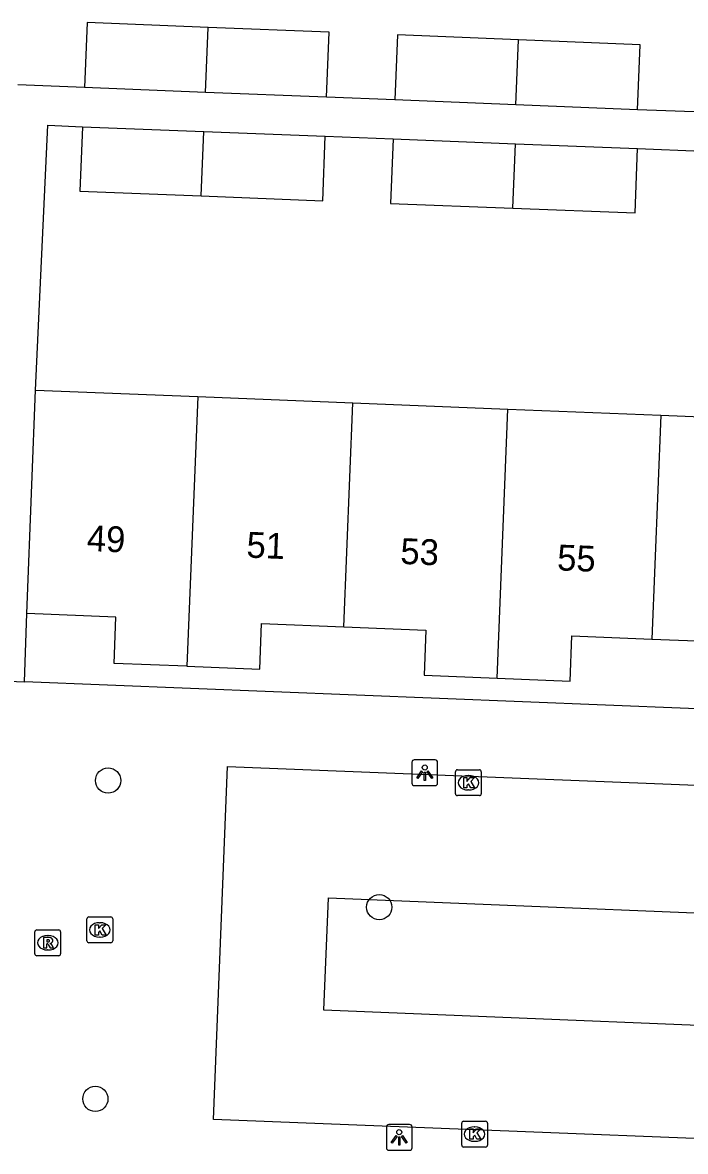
# Model space of a CAD drawing. Extents: x 161355 to 162026, y 386504 to 387459.
# Drawn here: x 161787.16 to 161812.85, y 387339.72 to 387383.48 of the extents above; entities that cross this region are included whole.
import ezdxf

# ---------------------------------------------------------------- set-up
doc = ezdxf.new("R2010")
doc.units = 0
for name, color, linetype in [('IMGEO_Boom', 7, 'Continuous'), ('IMGEO_Groenvoorziening', 7, 'Continuous'), ('IMGEO_Kolk', 7, 'Continuous'), ('IMGEO_Lichtpunt', 7, 'Continuous'), ('IMGEO_Pand', 7, 'Continuous'), ('IMGEO_Pand_nummerreeks', 7, 'Continuous'), ('IMGEO_Rioolput', 7, 'Continuous'), ('IMGEO_Voetpad_open', 7, 'Continuous')]:
    doc.layers.add(name, color=color, linetype=linetype)

msp = doc.modelspace()

# ---------------------------------------------------------------- linework, layer by layer
at = {"layer": 'IMGEO_Boom'}
for centre in [(161790.477, 387354.095), (161800.986, 387349.186), (161789.984, 387341.755)]:
    msp.add_circle(centre, 0.489, dxfattribs=at)
at = {"layer": 'IMGEO_Groenvoorziening'}
msp.add_lwpolyline([(161799.016, 387349.543), (161821.097, 387348.642), (161820.92, 387344.296), (161798.839, 387345.196), (161799.016, 387349.543)], dxfattribs=at)
at = {"layer": 'IMGEO_Kolk'}
for p, q in [((161804.013, 387354.51), (161804.865, 387354.51)), ((161803.938, 387353.584), (161803.938, 387354.436)), ((161804.426, 387354.29), (161804.451, 387354.29)), ((161804.939, 387354.436), (161804.939, 387353.584)), ((161804.449, 387353.73), (161804.424, 387353.73)), ((161804.865, 387353.51), (161804.013, 387353.51)), ((161789.73, 387348.806), (161790.582, 387348.806)), ((161789.655, 387347.88), (161789.655, 387348.732)), ((161790.143, 387348.586), (161790.168, 387348.586)), ((161790.656, 387348.732), (161790.656, 387347.88)), ((161790.166, 387348.026), (161790.141, 387348.026)), ((161790.582, 387347.806), (161789.73, 387347.806)), ((161804.18, 387339.964), (161804.18, 387340.816)), ((161804.255, 387340.89), (161805.107, 387340.89)), ((161804.668, 387340.67), (161804.693, 387340.67)), ((161805.181, 387340.816), (161805.181, 387339.964)), ((161804.691, 387340.11), (161804.666, 387340.11)), ((161805.107, 387339.89), (161804.255, 387339.89))]:
    msp.add_line(p, q, dxfattribs=at)
for points in [[(161804.013, 387354.51), (161804.865, 387354.51)], [(161803.938, 387353.584), (161803.938, 387354.436)], [(161804.259, 387354.21), (161804.382, 387354.21), (161804.382, 387354.059), (161804.512, 387354.21), (161804.676, 387354.21), (161804.53, 387354.059), (161804.683, 387353.81), (161804.531, 387353.81), (161804.446, 387353.974), (161804.382, 387353.907), (161804.382, 387353.81), (161804.259, 387353.81), (161804.259, 387354.21)], [(161804.939, 387354.436), (161804.939, 387353.584)], [(161804.865, 387353.51), (161804.013, 387353.51)], [(161789.73, 387348.806), (161790.582, 387348.806)], [(161789.655, 387347.88), (161789.655, 387348.732)], [(161789.976, 387348.506), (161790.099, 387348.506), (161790.099, 387348.355), (161790.229, 387348.506), (161790.393, 387348.506), (161790.247, 387348.355), (161790.4, 387348.106), (161790.248, 387348.106), (161790.163, 387348.27), (161790.099, 387348.203), (161790.099, 387348.106), (161789.976, 387348.106), (161789.976, 387348.506)], [(161790.656, 387348.732), (161790.656, 387347.88)], [(161790.582, 387347.806), (161789.73, 387347.806)], [(161804.18, 387339.964), (161804.18, 387340.816)], [(161804.255, 387340.89), (161805.107, 387340.89)], [(161804.501, 387340.59), (161804.624, 387340.59), (161804.624, 387340.439), (161804.754, 387340.59), (161804.918, 387340.59), (161804.772, 387340.439), (161804.925, 387340.19), (161804.773, 387340.19), (161804.688, 387340.354), (161804.624, 387340.287), (161804.624, 387340.19), (161804.501, 387340.19), (161804.501, 387340.59)], [(161805.181, 387340.816), (161805.181, 387339.964)], [(161805.107, 387339.89), (161804.255, 387339.89)]]:
    msp.add_lwpolyline(points, dxfattribs=at)
for centre, start, end in [((161804.015, 387354.434), 91.552, 178.448), ((161804.015, 387354.434), 91.552, 178.448), ((161804.863, 387354.434), 1.552, 88.448), ((161804.863, 387354.434), 1.552, 88.448), ((161804.015, 387353.586), 181.552, 268.448), ((161804.015, 387353.586), 181.552, 268.448), ((161804.863, 387353.586), 271.552, 358.448), ((161804.863, 387353.586), 271.552, 358.448), ((161789.732, 387348.73), 91.552, 178.448), ((161789.732, 387348.73), 91.552, 178.448), ((161790.58, 387348.73), 1.552, 88.448), ((161790.58, 387348.73), 1.552, 88.448), ((161789.732, 387347.882), 181.552, 268.448), ((161789.732, 387347.882), 181.552, 268.448), ((161790.58, 387347.882), 271.552, 358.448), ((161790.58, 387347.882), 271.552, 358.448), ((161804.257, 387340.814), 91.552, 178.448), ((161804.257, 387340.814), 91.552, 178.448), ((161805.105, 387340.814), 1.552, 88.448), ((161805.105, 387340.814), 1.552, 88.448), ((161804.257, 387339.966), 181.552, 268.448), ((161804.257, 387339.966), 181.552, 268.448), ((161805.105, 387339.966), 271.552, 358.448), ((161805.105, 387339.966), 271.552, 358.448)]:
    msp.add_arc(centre, 0.0765, start, end, dxfattribs=at)
for centre, major_axis, ratio, start_param, end_param in [((161804.425, 387354.01), (-0.387, 0.002), 0.722429, 4.712389, 7.853982), ((161804.45, 387354.01), (-0.39, 0.002), 0.717154, 1.570796, 4.712389), ((161790.142, 387348.306), (-0.387, 0.002), 0.722429, 4.712389, 7.853982), ((161790.167, 387348.306), (-0.39, 0.002), 0.717154, 1.570796, 4.712389), ((161804.667, 387340.39), (-0.387, 0.002), 0.722429, 4.712389, 7.853982), ((161804.692, 387340.39), (-0.39, 0.002), 0.717154, 1.570796, 4.712389)]:
    msp.add_ellipse(centre, major_axis=major_axis, ratio=ratio, start_param=start_param, end_param=end_param, dxfattribs=at)
at = {"layer": 'IMGEO_Lichtpunt'}
for p, q in [((161802.25, 387354.803), (161802.25, 387353.996)), ((161802.25, 387354.803), (161802.25, 387353.996)), ((161803.152, 387354.898), (161802.344, 387354.898)), ((161803.152, 387354.898), (161802.344, 387354.898)), ((161803.246, 387353.996), (161803.246, 387354.803)), ((161803.246, 387353.996), (161803.246, 387354.803)), ((161802.344, 387353.902), (161803.152, 387353.902)), ((161802.344, 387353.902), (161803.152, 387353.902)), ((161801.262, 387340.667), (161801.262, 387339.86)), ((161801.262, 387340.667), (161801.262, 387339.86)), ((161802.164, 387340.762), (161801.356, 387340.762)), ((161802.164, 387340.762), (161801.356, 387340.762)), ((161802.258, 387339.86), (161802.258, 387340.667)), ((161802.258, 387339.86), (161802.258, 387340.667)), ((161801.356, 387339.766), (161802.164, 387339.766)), ((161801.356, 387339.766), (161802.164, 387339.766))]:
    msp.add_line(p, q, dxfattribs=at)
for points in [[(161802.624, 387354.467), (161802.663, 387354.439), (161802.475, 387354.177), (161802.437, 387354.204), (161802.624, 387354.467)], [(161802.726, 387354.419), (161802.773, 387354.419), (161802.773, 387354.097), (161802.726, 387354.097), (161802.726, 387354.419)], [(161802.836, 387354.439), (161802.874, 387354.466), (161803.061, 387354.204), (161803.022, 387354.176), (161802.836, 387354.439)], [(161801.636, 387340.331), (161801.675, 387340.303), (161801.487, 387340.041), (161801.449, 387340.068), (161801.636, 387340.331)], [(161801.738, 387340.283), (161801.785, 387340.283), (161801.785, 387339.961), (161801.738, 387339.961), (161801.738, 387340.283)], [(161801.848, 387340.303), (161801.886, 387340.33), (161802.073, 387340.068), (161802.034, 387340.04), (161801.848, 387340.303)]]:
    msp.add_lwpolyline(points, dxfattribs=at)
for centre in [(161802.749, 387354.601), (161801.761, 387340.465)]:
    msp.add_circle(centre, 0.0994, dxfattribs=at)
for centre, start, end in [((161802.344, 387354.803), 90, 180), ((161802.344, 387354.803), 90, 180), ((161803.152, 387354.803), 0, 90), ((161803.152, 387354.803), 0, 90), ((161802.344, 387353.996), 180, 270), ((161802.344, 387353.996), 180, 270), ((161803.152, 387353.996), 270, 0), ((161803.152, 387353.996), 270, 360), ((161801.356, 387340.667), 90, 180), ((161801.356, 387340.667), 90, 180), ((161802.164, 387340.667), 0, 90), ((161802.164, 387340.667), 0, 90), ((161801.356, 387339.86), 180, 270), ((161801.356, 387339.86), 180, 270), ((161802.164, 387339.86), 270, 0), ((161802.164, 387339.86), 270, 360)]:
    msp.add_arc(centre, 0.0946, start, end, dxfattribs=at)
at = {"layer": 'IMGEO_Pand'}
for points in [[(161794.356, 387383.288), (161789.66, 387383.476), (161789.559, 387380.958)], [(161794.255, 387380.77), (161794.356, 387383.288)], [(161798.945, 387380.582), (161799.046, 387383.1), (161794.356, 387383.288)], [(161806.384, 387382.807), (161801.688, 387382.995), (161801.587, 387380.477)], [(161806.283, 387380.289), (161806.384, 387382.807)], [(161810.991, 387380.1), (161811.092, 387382.618), (161806.384, 387382.807)], [(161794.255, 387380.77), (161789.559, 387380.958)], [(161798.945, 387380.582), (161794.255, 387380.77)], [(161806.283, 387380.289), (161801.587, 387380.477)], [(161810.991, 387380.1), (161806.283, 387380.289)], [(161789.486, 387379.441), (161789.388, 387376.943), (161794.084, 387376.757)], [(161789.486, 387379.441), (161794.183, 387379.256)], [(161794.084, 387376.757), (161794.183, 387379.256)], [(161794.084, 387376.757), (161798.794, 387376.572), (161798.892, 387379.07)], [(161794.183, 387379.256), (161798.892, 387379.07)], [(161801.524, 387378.966), (161801.426, 387376.468), (161806.162, 387376.281)], [(161801.524, 387378.966), (161806.261, 387378.779)], [(161806.162, 387376.281), (161806.261, 387378.779)], [(161806.162, 387376.281), (161810.897, 387376.095), (161810.995, 387378.593)], [(161806.261, 387378.779), (161810.995, 387378.593)], [(161787.322, 387360.568), (161787.522, 387365.564), (161787.669, 387369.23)], [(161787.669, 387369.23), (161793.95, 387368.978)], [(161793.95, 387368.978), (161793.532, 387358.524)], [(161793.95, 387368.978), (161799.959, 387368.737)], [(161799.612, 387360.055), (161799.959, 387368.737)], [(161799.959, 387368.737), (161805.972, 387368.496)], [(161805.555, 387358.066), (161805.972, 387368.496)], [(161805.972, 387368.496), (161811.902, 387368.259)], [(161811.902, 387368.259), (161811.555, 387359.577)], [(161811.902, 387368.259), (161817.875, 387368.019)], [(161793.532, 387358.524), (161790.711, 387358.637), (161790.783, 387360.429), (161787.322, 387360.568)], [(161793.532, 387358.524), (161796.357, 387358.411), (161796.428, 387360.183), (161799.612, 387360.055)], [(161799.612, 387360.055), (161802.793, 387359.928), (161802.723, 387358.18), (161805.555, 387358.066)], [(161805.555, 387358.066), (161808.383, 387357.953), (161808.453, 387359.701), (161811.555, 387359.577)], [(161811.555, 387359.577), (161814.654, 387359.453), (161814.584, 387357.712), (161817.458, 387357.597)]]:
    msp.add_lwpolyline(points, dxfattribs=at)
at = {"layer": 'IMGEO_Rioolput'}
for p, q in [((161787.637, 387347.381), (161787.637, 387348.233)), ((161787.712, 387348.307), (161788.564, 387348.307)), ((161788.125, 387348.087), (161788.15, 387348.087)), ((161788.638, 387348.233), (161788.638, 387347.381)), ((161788.148, 387347.527), (161788.123, 387347.527)), ((161788.564, 387347.307), (161787.712, 387347.307))]:
    msp.add_line(p, q, dxfattribs=at)
for points in [[(161787.637, 387347.381), (161787.637, 387348.233)], [(161787.712, 387348.307), (161788.564, 387348.307)], [(161788.226, 387348.005), (161787.974, 387348.007), (161787.974, 387347.607)], [(161788.152, 387347.926), (161788.098, 387347.926), (161788.098, 387347.845)], [(161788.638, 387348.233), (161788.638, 387347.381)], [(161787.974, 387347.607), (161788.098, 387347.607), (161788.098, 387347.769), (161788.109, 387347.769)], [(161788.098, 387347.845), (161788.15, 387347.845)], [(161788.156, 387347.74), (161788.227, 387347.607), (161788.367, 387347.607), (161788.302, 387347.733)], [(161788.564, 387347.307), (161787.712, 387347.307)]]:
    msp.add_lwpolyline(points, dxfattribs=at)
for centre, radius, start, end in [((161787.714, 387348.231), 0.0765, 91.552, 178.448), ((161787.714, 387348.231), 0.0765, 91.552, 178.448), ((161788.158, 387347.83), 0.0964, 77.0061, 93.1865), ((161788.172, 387347.887), 0.0378, 276.6634, 79.6772), ((161788.225, 387347.895), 0.109, 350.3612, 89.416), ((161788.562, 387348.231), 0.0765, 1.552, 88.448), ((161788.562, 387348.231), 0.0765, 1.552, 88.448), ((161788.108, 387347.716), 0.0533, 26.0293, 88.6989), ((161788.134, 387348.034), 0.19, 274.7715, 282.9687), ((161788.223, 387347.895), 0.112, 277.5842, 350.9817), ((161788.207, 387347.68), 0.108, 29.5134, 73.7905), ((161787.714, 387347.383), 0.0765, 181.552, 268.448), ((161787.714, 387347.383), 0.0765, 181.552, 268.448), ((161788.562, 387347.383), 0.0765, 271.552, 358.448), ((161788.562, 387347.383), 0.0765, 271.552, 358.448)]:
    msp.add_arc(centre, radius, start, end, dxfattribs=at)
for centre, major_axis, ratio, start_param, end_param in [((161788.124, 387347.807), (-0.387, 0.002), 0.722429, 4.712389, 7.853982), ((161788.149, 387347.807), (-0.39, 0.002), 0.717154, 1.570796, 4.712389)]:
    msp.add_ellipse(centre, major_axis=major_axis, ratio=ratio, start_param=start_param, end_param=end_param, dxfattribs=at)
at = {"layer": 'IMGEO_Voetpad_open'}
for points in [[(161789.559, 387380.958), (161786.984, 387381.061)], [(161801.587, 387380.477), (161798.945, 387380.582)], [(161813.548, 387379.998), (161810.991, 387380.1)], [(161787.669, 387369.23), (161788.139, 387379.494), (161789.486, 387379.441)], [(161798.892, 387379.07), (161801.524, 387378.966)], [(161810.995, 387378.593), (161813.489, 387378.494)], [(161787.241, 387357.924), (161787.322, 387360.568)], [(161785.381, 387357.999), (161787.241, 387357.924)], [(161835.485, 387355.983), (161787.241, 387357.924)], [(161825.938, 387339.719), (161794.568, 387340.95), (161795.099, 387354.634), (161826.576, 387353.391)]]:
    msp.add_lwpolyline(points, dxfattribs=at)

# ---------------------------------------------------------------- texts
at = {"layer": 'IMGEO_Pand_nummerreeks'}
for s, p in [('49', (161789.638, 387362.995)), ('51', (161795.827, 387362.741)), ('53', (161801.79, 387362.496)), ('55', (161807.866, 387362.246))]:
    msp.add_text(s, height=1, rotation=357.6486, dxfattribs=at).set_placement(p)

doc.saveas('drawing.dxf')
